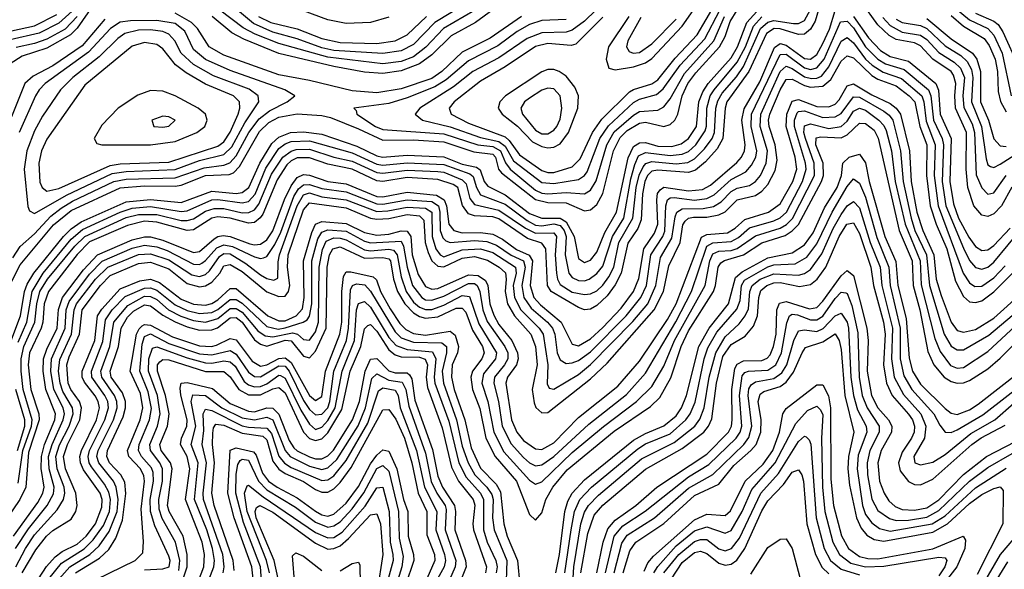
# Model space of a CAD drawing. Header units: inches. Extents: x 501365 to 657855, y 482276 to 547543.
# Tile 418 of 656: x 561661 to 564884, y 525221 to 527019. Entities that reach past the tile are written whole.
import ezdxf

# ---------------------------------------------------------------- set-up
doc = ezdxf.new("R2010")
doc.units = ezdxf.units.IN
doc.header["$MEASUREMENT"] = 0
doc.layers.add('A5562', color=7, linetype='Continuous')

msp = doc.modelspace()

# ---------------------------------------------------------------- linework, layer by layer
at = {"layer": 'A5562', "color": 5}
for points, elevation in [([(564297, 527123), (564265.2, 527014.8), (564250, 526987.7), (564230, 526971.5), (564210, 526970.7), (564150, 526989.1), (564130.2, 526989.8), (564105.6, 526974.4), (564048.2, 526850), (563976, 526750), (563969.8, 526730), (563962.2, 526630), (563943.6, 526596.4), (563905.4, 526554.6), (563872.9, 526527.1), (563850, 526519.5), (563750, 526527.4), (563730, 526523.2), (563716.6, 526510), (563707.3, 526490), (563699.6, 526450), (563695.7, 526364.3), (563684.1, 526335.9), (563651.9, 526288.1), (563630.3, 526189.7), (563610, 526151.5), (563583.8, 526116.2), (563550, 526083.9), (563530, 526072.7), (563510, 526069.8), (563490, 526077.4), (563400.7, 526130), (563388.4, 526150), (563383.2, 526270), (563370, 526288.2), (563323.6, 526303.6), (563230, 526367.4), (563210, 526374.4), (563150, 526377.8), (563130, 526384.6), (563110.9, 526410.9), (563094.9, 526470), (563080.3, 526480.3), (563030, 526496.9), (562930, 526503.1), (562850, 526490.3), (562830, 526492.1), (562750, 526529.9), (562670, 526546.4), (562610, 526567.2), (562570, 526566.8), (562550, 526557.5), (562535.8, 526544.2), (562504.6, 526495.4), (562456.7, 526383.3), (562449, 526371), (562430, 526355.8), (562410, 526353.1), (562350, 526370.4), (562310, 526374.8), (562290, 526369.9), (562230, 526331.9), (562210, 526329.2), (562110, 526356.8), (562070, 526360), (562013.8, 526346.2), (561890, 526292.6), (561850, 526251), (561755.3, 526130), (561741.8, 526090), (561737.2, 526030), (561731.3, 526010), (561693.5, 525930), (561688.7, 525890), (561697.6, 525810), (561723.8, 525730), (561725.4, 525710), (561690, 525603.6), (561682.1, 525490), (561662.3, 525450), (561591.6, 525348.4)], 3120), ([(563654.5, 527030), (563588.3, 526930), (563580.4, 526890), (563590, 526860.5), (563610, 526855), (563670, 526865.1), (563710, 526877.8), (563730, 526891.8), (563830, 526998.1), (563930, 527141.4)], 3320), ([(561910, 527077.2), (561850, 526991.5), (561828.3, 526970), (561750, 526925.7), (561670, 526899.8), (561630, 526875.1)], 3180), ([(561636.1, 526163.9), (561663, 526217), (561772.2, 526347.8), (561830, 526394.5), (561990, 526469), (562070, 526476.1), (562170, 526474.6), (562190, 526478.1), (562270, 526509.4), (562346.8, 526513.2), (562361.3, 526518.7), (562381.2, 526538.8), (562446.6, 526653.4), (562477.3, 526682.7), (562510, 526700.5), (562570, 526711.5), (562650, 526705.9), (562678.9, 526698.9), (562770, 526662.5), (562850, 526625.4), (562950, 526626.2), (563050, 526619.8), (563147.4, 526587.4), (563210, 526579), (563218.6, 526570), (563228.5, 526530), (563238, 526518), (563350, 526431.2), (563390, 526420.7), (563450, 526419.6), (563510, 526393.6), (563530, 526396.7), (563550, 526414.5), (563569.8, 526450.2), (563605.2, 526590), (563626.4, 526633.6), (563650, 526656.9), (563690, 526681), (563710, 526683.7), (563770, 526669.3), (563790, 526675.8), (563805.9, 526690), (563815.8, 526710), (563830, 526770), (563848.2, 526810), (563874.4, 526845.6), (563951.9, 526930), (563970, 526964.3), (563987.1, 527012.9), (564010.1, 527050)], 3220), ([(561641.4, 525330), (561720.6, 525439.4), (561736.9, 525470), (561741.1, 525490), (561731.5, 525551.5), (561732.5, 525590), (561743.1, 525630), (561776, 525710), (561778.7, 525730), (561746.9, 525810), (561738.7, 525870), (561739.7, 525910), (561750, 525941.8), (561784, 526010), (561789, 526071), (561801.2, 526110), (561870, 526200.8), (561915.8, 526250), (562030, 526299), (562070, 526309.2), (562090, 526308.5), (562130, 526297.9), (562230, 526257.3), (562250, 526261), (562297.5, 526302.5), (562310, 526310), (562327.1, 526312.9), (562350, 526310.2), (562414.3, 526285.7), (562430, 526282.2), (562450, 526284.7), (562470, 526298.8), (562490, 526328.1), (562528.6, 526431.4), (562550, 526475.8), (562570, 526503), (562590, 526512.3), (562610, 526510.3), (562670, 526490.2), (562730, 526482.5), (562830, 526441.2), (562850, 526440.2), (562930, 526454.9), (563025.1, 526445.1), (563050.6, 526430), (563057.8, 526410), (563065.9, 526350), (563082.2, 526330), (563110, 526322.4), (563170, 526322.7), (563210, 526317.1), (563241.3, 526301.3), (563287.5, 526267.5), (563329.2, 526249.2), (563339.5, 526230), (563331.9, 526150), (563344.1, 526110), (563366, 526086), (563433.3, 526030), (563470, 525957.6), (563490, 525952.6), (563530, 525975.2), (563570, 526012.7), (563630, 526075.2), (563670.5, 526130), (563687.5, 526172.5), (563703.6, 526270), (563739.2, 526320.8), (563749.6, 526350), (563746.6, 526430), (563749.3, 526450.7), (563757.4, 526462.6), (563770, 526471.1), (563850, 526459.3), (563896.3, 526463.7), (563922.2, 526477.8), (564008, 526552), (564024.2, 526570), (564033.7, 526590), (564035.4, 526610), (564024.9, 526690), (564032.4, 526727.6), (564083.8, 526816.2), (564131.3, 526928.7), (564150, 526940.8), (564170, 526935.9), (564230, 526892.5), (564250, 526890.2), (564270, 526905), (564290, 526940.9), (564311.5, 526988.5), (564330, 527049)], 3080), ([(561657, 525503), (561671.9, 525610), (561700.6, 525690), (561702.5, 525710), (561673.3, 525810), (561666, 525870), (561666.2, 525910), (561675.4, 525950), (561711.3, 526030), (561717.4, 526090), (561727.8, 526130), (561752.5, 526170), (561841.9, 526278.1), (561874.8, 526310), (562010, 526371.6), (562050, 526381.4), (562110, 526381.8), (562190, 526362.5), (562210, 526361.9), (562230, 526367.9), (562270, 526392.9), (562298, 526402), (562330, 526402), (562390, 526387.9), (562411.8, 526388.2), (562430, 526397.7), (562443.8, 526416.2), (562485.9, 526514.1), (562522.9, 526570), (562550, 526589.4), (562565.8, 526594.2), (562610, 526595.2), (562690, 526569.3), (562750, 526556.8), (562830, 526519.8), (562850, 526516.9), (562930, 526527), (563030, 526522.7), (563050, 526520), (563110, 526495.7), (563122.7, 526482.7), (563134.4, 526434.4), (563150, 526414.2), (563230, 526396.5), (563316.7, 526336.7), (563350, 526320.7), (563410, 526321.7), (563418.6, 526310), (563413.8, 526250), (563418.2, 526190), (563421.4, 526170), (563430, 526153.2), (563470, 526127.8), (563510, 526120.6), (563530, 526122.8), (563550, 526132.4), (563570, 526150.6), (563590, 526177.9), (563605.6, 526210), (563622.8, 526290), (563668.6, 526370), (563679.4, 526470), (563689.1, 526510.9), (563701.7, 526538.3), (563710.9, 526549.1), (563730, 526555.1), (563810, 526547.6), (563848.1, 526551.9), (563870, 526564.1), (563903.2, 526596.8), (563927.4, 526630), (563935.1, 526650), (563939.6, 526730), (563946, 526754), (563960.7, 526779.3), (564007.5, 526832.5), (564030, 526866.2), (564086, 526990), (564110, 527011), (564130, 527016.7), (564193.7, 527006.3), (564210, 527006.5), (564230, 527016.9), (564250, 527052.5)], 3140), ([(563250, 527080.6), (563153.6, 527010), (563073.4, 526966.6), (563010, 526903.7), (562970, 526874.4), (562910, 526851.5), (562850, 526843.1), (562790, 526848), (562690, 526866.3), (562510, 526908.6), (562395.3, 526955.3), (562355.7, 526975.7), (562291.3, 527030)], 3180), ([(563150, 527049.3), (563049, 526990), (562990.9, 526929.1), (562950, 526898.1), (562910, 526882.8), (562850, 526875.2), (562670, 526896.6), (562510, 526941.4), (562431.7, 526971.7), (562392.4, 526992.4), (562316.3, 527050)], 3160), ([(563130, 527076.7), (563020.5, 527010), (562950, 526938), (562910, 526917.6), (562850, 526908.1), (562690, 526918.6), (562650, 526927.2), (562570, 526956.5), (562490, 526978.5), (562426.3, 527006.3), (562361.1, 527061.1)], 3140), ([(563546.5, 527050), (563510, 527014.1), (563470, 526985.4), (563450, 526978), (563370, 526976.5), (563322.1, 526957.9), (563230, 526894.4), (563144.6, 526850), (563081, 526799), (562971.2, 526730), (562955.3, 526710), (562979.4, 526690), (563070, 526668.9), (563170, 526634.3), (563230, 526620.3), (563250, 526605), (563277.3, 526557.3), (563370, 526486.3), (563410, 526483.3), (563490, 526496.9), (563510, 526509.1), (563518.2, 526521.8), (563560.5, 526630), (563588.2, 526671.8), (563670, 526748.1), (563690, 526759.4), (563745.2, 526774.8), (563767.5, 526792.5), (563823.4, 526870), (563903.3, 526956.7), (563952.3, 527050)], 3260), ([(563570, 527027), (563481.4, 526938.6), (563465.8, 526934.2), (563390, 526941.1), (563350, 526931.2), (563250, 526864.6), (563170, 526818.3), (563083.5, 526750), (563067.4, 526730), (563073.9, 526710), (563130, 526680.3), (563250, 526635.6), (563263.6, 526623.6), (563296.8, 526576.8), (563370, 526526.4), (563390, 526519.8), (563410, 526519.7), (563470, 526537.6), (563496, 526564), (563536.5, 526650), (563566.6, 526693.4), (563657.2, 526782.8), (563670, 526790.8), (563730, 526809.6), (563750, 526822.9), (563807.1, 526892.9), (563878.9, 526970), (563937.2, 527070)], 3280), ([(564908.5, 526471.5), (564874.9, 526410), (564850, 526384.2), (564830, 526375.6), (564810, 526379.8), (564784.4, 526410), (564764.7, 526470), (564758.9, 526530), (564760.3, 526650), (564724.5, 526730), (564721.7, 526770), (564725.4, 526810), (564718.1, 526838.1), (564709.6, 526850), (564650, 526890.4), (564610, 526933.2), (564590, 526943.2), (564530, 526954), (564507.1, 526967.1), (564470, 527002.6), (564416.4, 527076.4)], 3120), ([(564719.8, 527059.8), (564770, 527018.3), (564830, 526989.8), (564850, 526968.2), (564876.7, 526910), (564906.8, 526770)], 3240), ([(561939.7, 527020.3), (561866, 526934), (561770, 526868.2), (561705.5, 526834.5), (561678.7, 526810), (561589.2, 526590)], 3220), ([(561610, 526976.9), (561710, 526999), (561783.4, 527036.6)], 3120), ([(561833.2, 527046.8), (561790, 527007.5), (561725.2, 526974.8), (561630, 526953.2)], 3140), ([(561633, 525967), (561664.4, 526050), (561676.7, 526130), (561685.7, 526154.3), (561707.4, 526190), (561805.1, 526310), (561830, 526335), (561862.5, 526357.5), (562010, 526422.9), (562090, 526430.7), (562190, 526421), (562290, 526458.6), (562370, 526450.9), (562390, 526453.5), (562411.9, 526470), (562447, 526550), (562486.2, 526613.8), (562510, 526635.3), (562547.5, 526650), (562590, 526652.1), (562650, 526644.4), (562765.2, 526605.2), (562830, 526573.6), (562848.7, 526570), (562930, 526575.8), (563050, 526570.5), (563110, 526547.1), (563156.3, 526536.3), (563168.4, 526528.4), (563182.1, 526490), (563194.1, 526474.1), (563250, 526446.2), (563330, 526384.9), (563370, 526369.7), (563430, 526369.6), (563450, 526358.3), (563476.5, 526310), (563490, 526238.5), (563510, 526224.9), (563530, 526232.4), (563550, 526258.3), (563576.8, 526323.2), (563614.6, 526390), (563652.7, 526567.3), (563670, 526604.4), (563690, 526616.8), (563710, 526617), (563750, 526605.9), (563795.6, 526604.4), (563826.5, 526613.5), (563850, 526631), (563876.9, 526670), (563884.4, 526750), (563897.1, 526782.9), (563914.9, 526810), (563990, 526893.9), (564010.5, 526930), (564041.4, 527010), (564073.8, 527046.2)], 3180), ([(561850, 527029.6), (561810, 526987.9), (561750, 526955), (561710, 526941), (561650, 526928.1)], 3160), ([(561656.1, 525963.9), (561685.1, 526030), (561701.9, 526130), (561738, 526190), (561830, 526301.3), (561867, 526333), (561990.2, 526389.8), (562030, 526402.2), (562090, 526407.7), (562190, 526392.1), (562210, 526394.2), (562290, 526430.2), (562310, 526431.4), (562390, 526419.7), (562410, 526424.5), (562431.9, 526448.1), (562467, 526533), (562510, 526597.4), (562530, 526612.7), (562550, 526620.6), (562610, 526623.1), (562750, 526583.6), (562830, 526546.8), (562850, 526543.6), (562930, 526551.4), (563050, 526545.6), (563134.8, 526514.9), (563145.8, 526505.8), (563156, 526470), (563170, 526445.8), (563250, 526415.5), (563321.8, 526361.8), (563350, 526347.2), (563370, 526345.2), (563410, 526351.3), (563430, 526345.5), (563443.6, 526330), (563450.2, 526310), (563446.8, 526250), (563459.1, 526190), (563470, 526176.4), (563490, 526165.8), (563510, 526164.5), (563525.7, 526170), (563550, 526189.1), (563570, 526213.1), (563602.1, 526310), (563638.5, 526370), (563661.5, 526498.5), (563674.2, 526545.8), (563686.7, 526573.3), (563710, 526585.2), (563790, 526575.4), (563830, 526578.9), (563850, 526588), (563874.3, 526610), (563904.8, 526655.2), (563909.3, 526670.7), (563910.4, 526730), (563921.5, 526770), (563933.8, 526790), (564010, 526879.9), (564036.8, 526930), (564062.5, 526997.5), (564090, 527028)], 3160), ([(563303.3, 527030), (563201.7, 526958.3), (563110, 526912.5), (563043, 526850), (563010, 526827), (562910, 526793), (562830, 526779.8), (562750, 526786.3), (562610, 526820.5), (562510, 526839.1), (562330, 526902.6), (562281.3, 526930), (562242.9, 526990), (562223.4, 527010), (562170, 527040.4)], 3220), ([(562442.8, 527030), (562483.2, 527010), (562570, 526989.3), (562650, 526957.8), (562710, 526944.5), (562830, 526940.9), (562890.2, 526949.8), (562930, 526969.1), (562992.8, 527030)], 3120), ([(562870, 527026.9), (562810, 527009.8), (562730, 527007), (562670, 527018.6), (562590, 527047.8)], 3080), ([(563450, 527019.8), (563370, 527016.6), (563330, 527003.3), (563290, 526980.3), (563226.7, 526933.3), (563130, 526884.4), (563057.4, 526822.6), (563020.4, 526799.6), (562930, 526763.7), (562870, 526745.1), (562754.9, 526730), (562762.2, 526722.2), (562764.8, 526710), (562825.6, 526670), (562850, 526660.5), (563050, 526645.3), (563160.4, 526610), (563210, 526604), (563235.4, 526590), (563250.9, 526550.9), (563266.4, 526530), (563350, 526461.5), (563370, 526452.1), (563390, 526449.3), (563450, 526454), (563510.2, 526449.8), (563530, 526461.9), (563547.6, 526492.4), (563583, 526610), (563607.5, 526652.5), (563670, 526706.8), (563690, 526718.5), (563750, 526722.8), (563770, 526733.8), (563790, 526760.7), (563837, 526843), (563932.7, 526950), (563968.3, 527030)], 3240), ([(563693.8, 527026.2), (563651.7, 526950), (563647.7, 526930), (563655.6, 526915.6), (563669.1, 526909.1), (563690, 526911.9), (563730, 526939.8), (563810, 527021.3)], 3340), ([(564390, 527029.7), (564439.6, 526959.6), (564478.6, 526918.6), (564510, 526899), (564570, 526884), (564659.3, 526810), (564668.3, 526788.3), (564673.7, 526710), (564709.9, 526630), (564705.5, 526490), (564717.1, 526417.1), (564734.1, 526370), (564767.3, 526307.3), (564790, 526277.3), (564810, 526264.5), (564830, 526265.9), (564850, 526280.2), (564902.5, 526337.5)], 3080), ([(564486.1, 527026.1), (564510, 527000.2), (564550, 526978.6), (564610, 526968.5), (564630, 526954.3), (564670, 526912.2), (564719.9, 526879.9), (564740.7, 526860.7), (564753.7, 526830), (564748.2, 526770), (564751.9, 526731.9), (564778.6, 526678.6), (564786.6, 526650), (564791.9, 526511.9), (564810, 526469.5), (564830, 526448.6), (564850, 526453.3), (564890, 526510)], 3140), ([(564530, 527021.3), (564550, 527009.9), (564610, 527000), (564630, 526990.8), (564690, 526934), (564741.8, 526901.8), (564762.8, 526882.8), (564776.7, 526856.7), (564781, 526830), (564776.3, 526750), (564809.6, 526670), (564824.4, 526564.4), (564830, 526544.1), (564839, 526539), (564850, 526535.7), (564870, 526546.6), (564990, 526623.3)], 3160), ([(564630, 527022.5), (564710, 526956.5), (564779.8, 526910), (564793.9, 526890), (564806.2, 526850), (564806, 526750), (564831.7, 526690), (564849.8, 526629.8), (564870, 526606.5), (564890, 526604.9)], 3180), ([(564710, 527032.5), (564750, 526998), (564818, 526958), (564834.8, 526934.8), (564853.4, 526890), (564861.3, 526850), (564863.9, 526783.9), (564871.3, 526751.3), (564890, 526717.5)], 3220), ([(564790, 527040), (564850, 527014.7), (564863.7, 527003.7), (564879.2, 526979.2), (564930, 526866.3)], 3260), ([(561639.4, 526240.6), (561662.8, 526277.2), (561710, 526318.7), (561763.2, 526376.8), (561797, 526403), (561834.5, 526425.5), (561969.9, 526490), (562010, 526497.3), (562170, 526501.5), (562265, 526535), (562330, 526543.5), (562348.7, 526551.3), (562370, 526573.5), (562411.1, 526650), (562445.2, 526694.8), (562478.8, 526721.2), (562536.5, 526750), (562561.5, 526770), (562529.1, 526790), (562350, 526853.3), (562270, 526888.5), (562230, 526921.4), (562201.4, 526981.4), (562170, 527006.9), (562110, 527016.3), (562024.3, 527015.7), (561990, 527010.7), (561959.1, 526990), (561887.1, 526912.9), (561745.2, 526810), (561724.8, 526790), (561713.1, 526770), (561659.9, 526650)], 3240), ([(561648, 525290), (561690, 525354.2), (561751, 525430), (561771.7, 525468.3), (561774.2, 525490), (561757.5, 525550), (561756.2, 525590), (561767.3, 525630), (561803.8, 525710), (561807.6, 525730), (561804.2, 525750), (561772.8, 525810), (561763.5, 525870), (561765.9, 525910), (561810, 526010), (561813.9, 526070), (561823, 526097), (561890, 526186.7), (561931, 526229), (562030, 526271.3), (562070, 526282), (562110, 526276.4), (562144.3, 526264.3), (562230, 526219.2), (562250, 526218.5), (562257.4, 526222.6), (562270, 526231), (562306.6, 526273.4), (562330, 526282.4), (562357.7, 526277.7), (562430, 526243.7), (562450, 526237.5), (562459.6, 526240.4), (562470, 526244.6), (562496, 526284), (562515.8, 526324.2), (562558.9, 526441.1), (562574.2, 526465.8), (562590, 526478.8), (562610, 526480.4), (562650, 526466.7), (562730, 526455.9), (562830, 526416.6), (562850, 526415.8), (562930, 526430.3), (563010, 526424), (563032.3, 526410), (563036.9, 526390), (563037.9, 526330), (563046, 526306), (563055.6, 526295.6), (563070, 526290), (563150, 526296.9), (563190, 526293.9), (563221.9, 526281.9), (563269.4, 526249.4), (563310.1, 526230.1), (563316.1, 526210), (563304.4, 526150), (563311.8, 526110), (563335.8, 526075.8), (563388.9, 526030), (563405, 526010), (563412.6, 525990), (563420.8, 525930), (563430, 525906.8), (563450, 525894.2), (563470, 525896.6), (563490, 525904.2), (563530, 525933.1), (563646.5, 526050), (563694.8, 526110), (563712.8, 526150), (563726.5, 526250), (563766.3, 526310), (563772.5, 526327.5), (563776.5, 526410), (563781.7, 526430), (563790, 526436.5), (563802.9, 526437.1), (563870, 526429.2), (563910, 526434), (563933.9, 526446.1), (563990, 526496.4), (564038.3, 526521.7), (564057, 526543), (564070.3, 526569.7), (564073.5, 526590), (564055.4, 526670), (564057, 526710), (564150, 526904.9), (564170, 526906.6), (564230, 526861.4), (564250, 526856.6), (564270, 526861.5), (564294.1, 526890), (564348.1, 527011.9), (564370, 527014), (564390, 526992.1), (564430, 526930), (564469.7, 526889.7), (564494.6, 526874.6), (564556.3, 526856.3), (564636, 526790), (564643.4, 526770), (564652.1, 526690), (564680.5, 526630), (564684.4, 526610), (564680.4, 526490), (564692.2, 526410), (564750, 526272.2), (564770, 526232), (564790, 526208.7), (564810, 526203.1), (564830, 526209.8), (564850, 526225.6), (564990, 526396)], 3060), ([(561648.9, 525230), (561680.8, 525290), (561710, 525334), (561784.5, 525415.5), (561804.6, 525450), (561809.1, 525470), (561807.1, 525490), (561784.1, 525550), (561780.3, 525590), (561791.5, 525628.5), (561823.2, 525690), (561836.4, 525730), (561834.6, 525750), (561803.1, 525803.1), (561794.4, 525830), (561788.8, 525870), (561792.6, 525907.4), (561830.6, 525990), (561839.3, 526070), (561847.6, 526090), (561909.4, 526170.6), (561950, 526209.4), (562050, 526250.6), (562090, 526253.5), (562150, 526233.7), (562224.4, 526184.4), (562250, 526178.9), (562270, 526186.1), (562282.4, 526197.6), (562314.9, 526245.1), (562330, 526254), (562350, 526252.9), (562402, 526222), (562450, 526184.3), (562470, 526172.4), (562493.3, 526166.7), (562506.3, 526173.7), (562507, 526227), (562511.6, 526250), (562569.6, 526410), (562590, 526446.1), (562610, 526452.5), (562650, 526439.4), (562730, 526429.6), (562830, 526391.9), (562866.6, 526393.4), (562930, 526405.8), (562990, 526402.2), (563010.4, 526390), (563011.9, 526310), (563022.9, 526270), (563037.2, 526250), (563050, 526243.6), (563110, 526266.9), (563170, 526269.7), (563210, 526257.2), (563283.7, 526210), (563286.1, 526190), (563276.8, 526150), (563280.9, 526110), (563301.9, 526070), (563362.1, 526010), (563374.5, 525990), (563390, 525890), (563388.1, 525828.1), (563394.4, 525814.4), (563410, 525810.1), (563490, 525858.9), (563530, 525891.1), (563668.3, 526031.7), (563717.3, 526090), (563743.7, 526150), (563758.5, 526241.5), (563795.6, 526304.4), (563806.2, 526373.8), (563812.5, 526390), (563830, 526400.7), (563898.8, 526401.2), (563932.1, 526407.9), (563956.9, 526423.1), (563990, 526457), (564010, 526468.5), (564050, 526477), (564070, 526489.5), (564085.9, 526510), (564104.4, 526550), (564108.8, 526590), (564085.2, 526670), (564086.7, 526710), (564150.5, 526849.5), (564170, 526867.3), (564190, 526859.8), (564230, 526832.1), (564253, 526827), (564270, 526827.9), (564285.2, 526834.8), (564310, 526864.7), (564350, 526949.3), (564370, 526960.7), (564390, 526942.9), (564430, 526890.2), (564451.6, 526870), (564487.3, 526847.3), (564546.9, 526826.9), (564614.4, 526770), (564620.6, 526750), (564627.6, 526687.6), (564657.5, 526610), (564654.7, 526510), (564666.9, 526410), (564749.3, 526190), (564770, 526158), (564786.9, 526146.9), (564810, 526147.5), (564850, 526175.2), (564886.4, 526213.6)], 3040), ([(561669.6, 525210.4), (561714.5, 525285.5), (561749.5, 525330), (561770, 525348.1), (561830, 525385.3), (561845.5, 525410), (561849.7, 525430.3), (561845.4, 525470), (561811.5, 525550), (561805.3, 525590), (561818.2, 525630), (561858.8, 525710), (561864, 525750), (561856.8, 525770), (561829.1, 525809.1), (561820.2, 525830), (561816, 525890), (561823.7, 525916.3), (561857.6, 525990), (561865.9, 526070), (561925.5, 526150), (561958, 526182), (562050, 526222.1), (562090, 526226.5), (562150, 526204.2), (562210, 526156.5), (562250, 526145), (562270, 526149), (562290, 526161.1), (562316.6, 526190), (562330, 526213.9), (562350, 526218.6), (562390, 526195.8), (562470, 526128.9), (562510, 526113.5), (562530, 526114.5), (562540.8, 526130), (562545.3, 526150), (562537.5, 526210), (562540.2, 526250), (562590, 526397.6), (562610, 526419.9), (562730, 526403.7), (562810, 526370.4), (562830, 526366.4), (562870, 526368.5), (562930, 526381.4), (562970, 526377.7), (562983.8, 526363.8), (562988.7, 526290), (562997.9, 526257.9), (563010.4, 526230.4), (563030, 526212.8), (563050, 526210.3), (563110, 526238.8), (563150, 526244.5), (563193, 526233), (563230.6, 526210), (563251.2, 526191.2), (563254.1, 526170), (563250, 526130), (563258, 526090), (563281, 526050), (563334.8, 525990), (563349.7, 525950), (563354.7, 525890), (563338.3, 525810), (563345.4, 525765.4), (563351, 525751), (563370, 525733.4), (563390, 525734.8), (563530, 525844.7), (563584.6, 525895.4), (563737.8, 526070), (563768.7, 526130), (563785.6, 526214.4), (563823.1, 526290), (563832, 526348), (563839.6, 526360.4), (563850, 526370), (563866.8, 526373.2), (563910, 526373.1), (563950, 526380.5), (563970, 526391.1), (564010, 526430.2), (564070, 526444.5), (564090, 526458), (564110, 526480.4), (564134.4, 526525.6), (564140.6, 526559.4), (564134.3, 526610), (564114.4, 526670), (564112.4, 526690), (564116.5, 526710), (564150.1, 526790), (564170, 526823.4), (564190, 526825.1), (564230, 526804.2), (564250, 526798.7), (564290, 526801.6), (564316.1, 526823.9), (564350, 526884), (564370, 526901.1), (564390, 526894.1), (564450, 526836.9), (564470, 526824.8), (564530, 526802.6), (564572.9, 526770), (564591.4, 526750), (564606.9, 526670), (564630.2, 526610), (564629.1, 526510), (564641.6, 526410), (564661.3, 526350), (564695.2, 526270), (564724, 526164), (564750, 526113.9), (564770, 526096.8), (564790, 526094), (564810, 526099.8), (564850, 526128.9), (564910, 526189.5)], 3020), ([(561723.1, 525190), (561749.6, 525230.4), (561777.8, 525262.2), (561800.4, 525279.6), (561850, 525303.2), (561879.5, 525330), (561909.2, 525370), (561930, 525424.2), (561931.4, 525450), (561924.4, 525470), (561870, 525547.1), (561860.1, 525570), (561858.3, 525590), (561863.3, 525610), (561912.7, 525710), (561922.3, 525750), (561918.7, 525770), (561908.8, 525788.8), (561873.2, 525833.2), (561866.2, 525850), (561866, 525870), (561907.5, 525970), (561916.2, 526050), (561930, 526072.3), (561990, 526138.3), (562055.1, 526164.9), (562090, 526170.2), (562119.1, 526159.1), (562190, 526104.8), (562230, 526089.2), (562270, 526085.3), (562290, 526090.8), (562310, 526103.1), (562350, 526139.9), (562370, 526140), (562473.8, 526050), (562510, 526033.6), (562530, 526034.3), (562566, 526050), (562586.9, 526073.1), (562592.7, 526110), (562590.1, 526230), (562617.4, 526322.6), (562630, 526350.8), (562650, 526359.4), (562730, 526352.6), (562790, 526322.8), (562830, 526314.1), (562870, 526317.8), (562910, 526328.6), (562930, 526327.2), (562941.6, 526310), (562946.2, 526250), (562965.8, 526185.8), (562990, 526146.4), (563010, 526137.6), (563030, 526139.4), (563130, 526184.7), (563162.2, 526182.2), (563186.1, 526166.1), (563193.9, 526150), (563200.1, 526090), (563212.8, 526052.8), (563230, 526022.6), (563272.1, 525970), (563291.1, 525930), (563292.6, 525910), (563286.9, 525890), (563257.7, 525850), (563252.7, 525830), (563270.6, 525710), (563288.3, 525670), (563310, 525643.1), (563350, 525615.1), (563370, 525613), (563410, 525635), (563490, 525717.8), (563619.2, 525820.8), (563690, 525902.1), (563781.3, 526038.7), (563810.1, 526090), (563892.7, 526307.3), (563910, 526316.3), (563977.6, 526322.4), (564002.8, 526337.2), (564034.3, 526365.7), (564112, 526390), (564150, 526416.5), (564191.8, 526490), (564204.8, 526530), (564199.6, 526570), (564170.2, 526670), (564172.6, 526710), (564190, 526752.7), (564210, 526758.1), (564270, 526735.6), (564310, 526734), (564330, 526742.8), (564343.4, 526756.6), (564370, 526803), (564390, 526809.8), (564450, 526773.4), (564510, 526745.5), (564530, 526730), (564544, 526710), (564573.6, 526590), (564578.5, 526490), (564597.4, 526390), (564617, 526330), (564652.8, 526250), (564661.3, 526170), (564677, 526117), (564710, 526029.6), (564730, 526002.8), (564750, 525996.7), (564790, 526005.4), (564850, 526042.9), (564937.8, 526122.2)], 2980), ([(561757.1, 525190), (561798.3, 525241.7), (561872, 525288), (561902.1, 525317.9), (561935.7, 525364.3), (561955.7, 525410), (561958.6, 525450), (561953.2, 525473.2), (561939.4, 525499.4), (561896.1, 525556.1), (561888.4, 525570), (561885.1, 525590), (561889.9, 525610.1), (561940.6, 525710), (561951.6, 525750), (561949.4, 525770), (561940.6, 525790), (561897.5, 525850), (561896.4, 525870), (561933.7, 525966.3), (561942.3, 526037.7), (561964.1, 526070), (562006.7, 526113.2), (562070, 526141.4), (562090, 526141.7), (562110, 526134.5), (562170, 526086.5), (562210, 526068), (562250, 526057.8), (562290, 526061.6), (562310, 526071.7), (562350, 526103.5), (562370, 526104), (562390, 526092.4), (562470, 526015.9), (562507.1, 526007.1), (562530, 526010.8), (562589.7, 526030.3), (562602.2, 526037.8), (562610.2, 526049.8), (562617.6, 526090), (562617.1, 526230), (562637.2, 526302.8), (562650, 526324.7), (562670, 526332.2), (562730, 526326.9), (562790, 526294.5), (562810, 526289.2), (562910, 526294.4), (562918, 526278), (562929.9, 526209.9), (562947.3, 526150), (562977.5, 526110), (562990, 526103.3), (563010, 526101.6), (563050, 526115.3), (563130, 526155.8), (563150, 526156.1), (563158.3, 526150), (563167.4, 526130), (563176.9, 526070), (563191.9, 526031.9), (563249.3, 525950), (563258.5, 525930), (563259.2, 525910), (563248.3, 525890), (563215.2, 525850), (563212.8, 525830), (563228.7, 525770), (563240.6, 525690), (563270, 525631.3), (563310, 525586.9), (563330, 525569.2), (563350, 525560.3), (563370, 525563.3), (563410, 525590.2), (563523.8, 525696.2), (563647, 525793), (563710, 525862.5), (563808.7, 526031.3), (563860.2, 526130), (563910, 526278.8), (563930, 526289.5), (563990, 526293.9), (564013.5, 526306.5), (564050, 526337.8), (564130, 526361.2), (564150, 526371.5), (564170.7, 526390), (564223.6, 526490), (564235.1, 526530), (564233.2, 526550), (564197.2, 526670), (564197.7, 526690), (564205.5, 526714.5), (564210, 526719), (564230, 526721), (564290, 526699.2), (564330, 526701.1), (564350, 526712.7), (564390, 526766.4), (564410, 526766), (564490, 526720.3), (564507.1, 526707.1), (564518.8, 526690), (564544.4, 526590), (564552.6, 526490), (564578.6, 526370), (564591.3, 526330), (564628.9, 526250), (564638.9, 526150), (564687.5, 525990), (564710, 525951.5), (564730, 525939), (564750, 525939.3), (564833.2, 525986.8), (564930, 526069.4)], 2960), ([(561790.8, 525190), (561825.8, 525230), (561890.7, 525270), (561921.4, 525298.6), (561954.5, 525345.5), (561980.7, 525410), (561983.3, 525450), (561977.2, 525490), (561968, 525510), (561920, 525570), (561914.3, 525590), (561918.2, 525610), (561968.8, 525710), (561980, 525750), (561979.2, 525770), (561972.1, 525790), (561929.9, 525849.9), (561927.4, 525870), (561957, 525950), (561969.5, 526030), (562015.4, 526084.6), (562070, 526114.5), (562090, 526113.9), (562110, 526103.8), (562148.9, 526070), (562189.1, 526049.1), (562230, 526034.7), (562270, 526030), (562310, 526041.5), (562350, 526074.3), (562370, 526074.7), (562390, 526062.3), (562441.3, 526001.3), (562465.3, 525985.3), (562490, 525982.2), (562554.5, 525994.5), (562570.9, 525990.9), (562590, 525973.3), (562610, 525970.7), (562630, 525998.5), (562639.9, 526030), (562641.8, 526210), (562652.5, 526267.5), (562664.8, 526295.2), (562690, 526305.9), (562710, 526304.9), (562730, 526299.3), (562790, 526266.6), (562810, 526263.1), (562870, 526268.9), (562884.9, 526264.9), (562896.8, 526250), (562910, 526177.9), (562926.3, 526130), (562950, 526095.4), (562970, 526078.6), (562990, 526070.8), (563010, 526071.1), (563050, 526085), (563110, 526116.8), (563133.3, 526113.3), (563164.6, 526024.6), (563221.7, 525930), (563218.9, 525910), (563179.7, 525860.3), (563173.5, 525830), (563194.1, 525770), (563213.6, 525670), (563246, 525606), (563330, 525512.9), (563350, 525500.4), (563370, 525507.3), (563470, 525603.8), (563571.6, 525688.4), (563679.6, 525770), (563730, 525819.4), (563770, 525886.3), (563804.1, 525970), (563905.1, 526150), (563919.9, 526230), (563930, 526253.4), (563950, 526261.7), (563990, 526264.1), (564010, 526270.2), (564070, 526312.3), (564150, 526337.1), (564170.7, 526349.3), (564190.9, 526369.1), (564262.2, 526510), (564261.9, 526550), (564232.9, 526630), (564228.2, 526650), (564230, 526671.8), (564250, 526678.8), (564310, 526663.6), (564349.9, 526670), (564370, 526687), (564390, 526719.7), (564410, 526730), (564430, 526722.9), (564473.5, 526690), (564490, 526673), (564496.7, 526656.7), (564514.2, 526590), (564527, 526490), (564559.2, 526350), (564608.5, 526230), (564611.9, 526151.9), (564656.4, 525976.4), (564673.5, 525933.5), (564708, 525888), (564730, 525879.4), (564750, 525881.7), (564830, 525933.7), (565025.5, 526114.5)], 2940), ([(561844.3, 525210), (561922.6, 525257.4), (561953.5, 525286.5), (561976.4, 525323.6), (561997.6, 525382.4), (562009.3, 525469.3), (562006, 525506), (561992.6, 525530), (561955.5, 525570), (561946.8, 525590), (561948.6, 525610), (562000.2, 525719.8), (562008, 525750), (562008.1, 525770), (561998.1, 525798.1), (561961.2, 525850), (561957.9, 525870), (561984.6, 525950), (561993.5, 526010), (562013.9, 526046.1), (562034, 526066), (562070, 526086.5), (562090, 526083.7), (562130, 526052.9), (562170, 526030.6), (562210, 526014.1), (562250, 526004.1), (562290, 526005.1), (562308.8, 526011.2), (562350, 526044.4), (562370, 526044.9), (562390, 526029.3), (562430, 525972.4), (562450, 525957.4), (562470, 525951.8), (562530, 525970.8), (562550, 525969), (562590, 525918.6), (562610, 525913.3), (562630, 525934.9), (562664.7, 526010), (562667.8, 526210), (562675.2, 526250), (562686.5, 526270), (562710, 526276.5), (562790, 526239.4), (562850, 526241.8), (562870, 526236.5), (562874.8, 526230), (562884.9, 526170), (562898.2, 526130), (562921.7, 526090), (562950, 526060.4), (562970, 526047.9), (562990, 526042.4), (563030, 526047.5), (563090, 526075.2), (563110, 526075.5), (563122, 526062), (563143.6, 526003.6), (563175.8, 525950), (563181.1, 525930), (563174.2, 525910), (563143.6, 525870), (563137.8, 525850), (563143.1, 525810), (563167.4, 525747.4), (563187.5, 525650), (563217.6, 525590), (563287.5, 525510), (563330, 525400.2), (563350, 525382.2), (563370, 525406), (563383.6, 525450), (563406, 525490), (563453.4, 525546.6), (563606.7, 525673.3), (563725.8, 525754.2), (563756.8, 525783.2), (563792.2, 525847.8), (563826.6, 525950), (563850, 526001.5), (563932.2, 526130), (563939.2, 526150), (563947.3, 526210), (563955.7, 526224.3), (563968, 526232), (564030, 526249.9), (564090.7, 526289.3), (564166.3, 526313.7), (564190, 526328.6), (564210.5, 526349.5), (564285.3, 526490), (564292, 526510), (564290.5, 526550), (564267.1, 526610), (564267.6, 526632.4), (564283.5, 526636.5), (564350, 526633), (564370, 526642.4), (564410, 526681.2), (564430, 526680), (564457.8, 526657.8), (564471.4, 526631.4), (564539.6, 526330), (564582.3, 526230), (564586.1, 526150), (564607.6, 526070), (564633.7, 525933.7), (564653.3, 525890), (564687.4, 525850), (564710, 525836.1), (564730, 525830.3), (564750, 525831.3), (564770, 525839.2), (564830, 525877.5), (564870, 525912.1), (565048.5, 526091.5)], 2920), ([(563416.5, 525210), (563428.5, 525270), (563446, 525410), (563455.6, 525444.4), (563469.4, 525470), (563510, 525513.7), (563670, 525643.7), (563710, 525665.9), (563770, 525690.4), (563810, 525723.8), (563827.3, 525750), (563843.8, 525790), (563884.2, 525950), (563917.4, 526010), (563981.3, 526090), (564004.5, 526175.5), (564025.7, 526194.3), (564110, 526239.7), (564190, 526256.5), (564230, 526283.2), (564258.1, 526321.9), (564295.8, 526404.2), (564336.9, 526470), (564351.1, 526510), (564355.2, 526550), (564376, 526570), (564410, 526579.4), (564430, 526550.7), (564442, 526490), (564492.6, 526310), (564528.6, 526228.6), (564535.1, 526150), (564562.3, 526042.3), (564572.5, 525912.5), (564583.6, 525870), (564610, 525826.8), (564690, 525747.2), (564710, 525731.8), (564730, 525728), (564770, 525743.5), (564797.9, 525762.1), (564936.7, 525870)], 2880), ([(563446.1, 525210), (563466, 525350), (563477.4, 525410), (563495.2, 525450), (563533.3, 525490), (563684.4, 525615.6), (563710, 525631.3), (563790, 525664.9), (563841.1, 525710), (563855.3, 525730), (563871.7, 525768.3), (563901.4, 525910), (563913.8, 525946.2), (563943.2, 525996.8), (564008, 526072), (564018.9, 526101.1), (564024.2, 526150), (564033.3, 526166.7), (564110, 526211.3), (564130, 526217.5), (564198.9, 526221.1), (564237.1, 526242.9), (564270, 526285.5), (564320, 526390), (564370, 526473.5), (564390, 526498.8), (564410, 526483.9), (564430, 526438.1), (564466.4, 526306.4), (564505.9, 526210), (564509.8, 526150), (564542.5, 526010), (564543.2, 525910), (564554.7, 525854.7), (564581.2, 525810), (564653.7, 525730), (564672.4, 525692.4), (564690, 525670.1), (564710, 525668.8), (564730, 525677.3), (564813.2, 525726.8), (564970, 525847.8)], 2860), ([(563472.8, 525192.8), (563474.9, 525230), (563498.2, 525370), (563510, 525408.8), (563522.5, 525430), (563555.8, 525464.2), (563697, 525583), (563803.6, 525636.4), (563870.9, 525690), (563887.4, 525712.6), (563901.6, 525750), (563918.3, 525850), (563939.3, 525930), (563970, 525981.6), (564015.9, 526024.1), (564035.7, 526050), (564046.3, 526073.7), (564051.5, 526130), (564058.8, 526150), (564084.8, 526170), (564130, 526187.6), (564210, 526183.6), (564230, 526188.7), (564250, 526201.9), (564287, 526253), (564323.9, 526336.1), (564350, 526381.7), (564370, 526410.4), (564390, 526424.5), (564410, 526403.7), (564444.5, 526290), (564477.6, 526210), (564483.2, 526150), (564517.5, 526010), (564515.1, 525910), (564523.3, 525850), (564553.5, 525793.5), (564610.5, 525730), (564627.3, 525690), (564622.7, 525650), (564587.6, 525590), (564591.4, 525570), (564610, 525562.8), (564650, 525571.9), (564690, 525597.3), (564774.4, 525665.6), (564852.3, 525710), (564915.4, 525764.6)], 2840), ([(563497.7, 525210), (563521.2, 525338.8), (563541.8, 525398.2), (563570, 525430.7), (563710, 525548.7), (563830, 525616.6), (563900.2, 525670), (563916, 525690), (563926.6, 525713.4), (563941.5, 525830), (563963, 525917), (563990, 525956.3), (564035.7, 525984.3), (564063, 526017), (564076.1, 526050), (564080.3, 526110), (564086.6, 526133.4), (564106.2, 526150), (564130, 526158.6), (564150, 526159.8), (564213.2, 526146.8), (564250, 526152.8), (564271, 526170), (564299.5, 526210), (564343.6, 526310), (564368.2, 526350), (564390, 526355), (564410, 526319.3), (564447.2, 526210), (564456.1, 526150), (564488.2, 526030), (564493.4, 525990), (564488.1, 525890), (564497.8, 525830), (564517.3, 525790), (564570, 525728.4), (564582.9, 525710), (564589.7, 525690), (564588.4, 525670), (564580.5, 525650), (564550, 525605), (564538, 525570), (564543.2, 525543.2), (564570, 525508.8), (564590, 525498.5), (564610, 525497.6), (564650, 525516.1), (564777.3, 525630), (564808.5, 525651.5), (564886.9, 525693.1)], 2820), ([(561911.7, 525188.3), (562038.9, 525250), (562064.3, 525275.7), (562067.1, 525312.9), (562058.5, 525418.5), (562069.5, 525509.5), (562067.6, 525527.6), (562057.2, 525550), (562018.7, 525590), (562014, 525610), (562055.4, 525710), (562064.2, 525750), (562056.7, 525796.7), (562023.4, 525870), (562044.2, 525990), (562052.3, 526007.7), (562062.7, 526017.3), (562070, 526022), (562090, 526020.5), (562161.4, 525981.4), (562250, 525952), (562289.5, 525950.5), (562305.7, 525954.3), (562350, 525976.6), (562370, 525971.8), (562422.3, 525902.3), (562450, 525885.9), (562470, 525889.9), (562510, 525910.8), (562530, 525912.9), (562550, 525897.6), (562610, 525789.8), (562630, 525773.1), (562650, 525786.7), (562662.3, 525870), (562709.7, 525990), (562715.6, 526030), (562715.8, 526130), (562721.1, 526178.9), (562730, 526194.2), (562745.4, 526194.6), (562818.5, 526178.6), (562828.7, 526168.7), (562842.7, 526130), (562873.4, 526073.4), (562905.8, 526025.8), (562925.6, 526005.6), (562950, 525993), (562990, 525987.4), (563070, 526000.8), (563086.8, 525986.8), (563097.3, 525950), (563094.3, 525930), (563076.9, 525890), (563074.2, 525850), (563083.2, 525810), (563118.6, 525710), (563138.7, 525618.7), (563170, 525552.7), (563220.3, 525500.3), (563234.9, 525474.9), (563245.6, 525370), (563256.6, 525330), (563290.4, 525250), (563298.8, 525170)], 2880), ([(563550.5, 525210), (563570.8, 525310), (563586.1, 525353.9), (563610, 525382.1), (563677.5, 525430), (563746.5, 525490), (563910, 525597.9), (563981.6, 525670), (563990.8, 525690), (563993.7, 525710), (563991.7, 525810), (564002.1, 525877.9), (564010, 525892.5), (564030, 525902.9), (564090, 525903.9), (564108.1, 525911.9), (564117.2, 525922.8), (564129, 525950), (564137.4, 525990), (564139.3, 526070), (564147.6, 526092.4), (564170, 526097.1), (564246.3, 526073.7), (564270, 526078.1), (564290, 526098.1), (564350, 526181.3), (564370, 526198.8), (564390, 526182), (564433.8, 526010), (564438, 525970), (564434.8, 525870), (564448.8, 525790), (564469.7, 525750), (564504.5, 525710), (564515.4, 525690), (564514.7, 525670), (564481.1, 525610), (564469.9, 525570), (564475.7, 525510), (564490.4, 525470.4), (564505.4, 525445.4), (564526.4, 525426.4), (564550, 525416.8), (564590, 525415.2), (564630, 525422.6), (564670, 525448.6), (564750, 525531.5), (564825.8, 525590), (564920.8, 525639.2)], 2780), ([(562070, 525219.6), (562130, 525222.5), (562150.9, 525230), (562153.7, 525250), (562150, 525263.9), (562103.9, 525363.9), (562089.1, 525410), (562089, 525450), (562099.3, 525510), (562098.2, 525538.2), (562093.1, 525553.1), (562060.4, 525590), (562050.5, 525610), (562052.9, 525630), (562086.6, 525710), (562092.4, 525747.6), (562082, 525802), (562054.2, 525870), (562062.6, 525957.4), (562070, 525983.1), (562090, 525991.1), (562150, 525959.8), (562250, 525926.4), (562290, 525923.2), (562350, 525936.6), (562370, 525925.6), (562410, 525866.4), (562430, 525851.9), (562450, 525850.6), (562510, 525887.3), (562530, 525885.5), (562543.2, 525870), (562590, 525773.9), (562610, 525744.4), (562630, 525726.8), (562650, 525728.5), (562669.6, 525750), (562676.7, 525770), (562690.1, 525870), (562730.5, 525970), (562737.4, 526010), (562744.6, 526135.4), (562750.6, 526149.4), (562764.3, 526155.7), (562791.5, 526151.5), (562810, 526131.4), (562890, 525998), (562910, 525978.4), (562950, 525964.3), (563042.6, 525962.6), (563058.3, 525950), (563058.3, 525930), (563044.4, 525870), (563048.9, 525830), (563091.4, 525710), (563110, 525623.8), (563128.9, 525570), (563150.7, 525530.7), (563190.6, 525490), (563206.2, 525466.2), (563210.5, 525450), (563209, 525390), (563214.2, 525350), (563255.6, 525250), (563253, 525150)], 2860), ([(563578.5, 525210), (563607.2, 525330), (563635.9, 525364.1), (563708.4, 525411.6), (563850, 525524.1), (563916.3, 525563.7), (564006.7, 525650), (564019.4, 525670), (564025.2, 525690), (564017.7, 525790), (564025.9, 525854.1), (564035, 525865), (564046.4, 525870), (564110, 525872.9), (564136.4, 525890), (564155.1, 525930), (564172.4, 526027.6), (564181, 526050), (564190, 526055.5), (564206.6, 526053.4), (564250, 526037.1), (564270, 526037), (564290.4, 526049.6), (564330, 526107.4), (564350, 526128.1), (564365.5, 526125.5), (564370, 526123.7), (564384.8, 526084.8), (564404.6, 525995.4), (564408.7, 525850), (564419.1, 525790), (564434.6, 525750), (564474.7, 525690), (564474.8, 525670), (564443.5, 525610), (564434.6, 525570), (564436.3, 525530), (564450.4, 525450.4), (564470, 525413.6), (564508, 525388), (564530, 525381.4), (564570, 525382.2), (564630, 525391.8), (564670, 525413.4), (564770, 525510), (564830, 525554), (564910, 525600.1)], 2760), ([(562182.5, 525217.5), (562186.1, 525250), (562171.3, 525310), (562128, 525388), (562118.2, 525418.2), (562117.1, 525450), (562128.7, 525510), (562129, 525550), (562120.1, 525570), (562089.2, 525610), (562087.4, 525630), (562112.3, 525690), (562121.2, 525730), (562112.6, 525790), (562083.4, 525870), (562084, 525910), (562095.6, 525944.4), (562110, 525949.6), (562210, 525912.6), (562270, 525896.3), (562290, 525895.3), (562330, 525903.5), (562350, 525900.5), (562366.2, 525886.2), (562395.6, 525835.6), (562410, 525824.5), (562430, 525818.4), (562450, 525819.5), (562470, 525828), (562510, 525856.8), (562514.9, 525854.9), (562530, 525846.5), (562581.6, 525741.6), (562610, 525695.8), (562630, 525679.1), (562650, 525685.9), (562670, 525708.2), (562694.3, 525750), (562716.4, 525870), (562756.9, 525970), (562764.2, 526070), (562770, 526090.6), (562790, 526097.2), (562810, 526078.6), (562870, 525979.1), (562893.9, 525953.9), (562930, 525940.7), (563012.5, 525932.5), (563023.4, 525910), (563017.4, 525850), (563020.2, 525830), (563065.6, 525705.6), (563098.5, 525570), (563122.5, 525522.5), (563169.3, 525470), (563179.4, 525450), (563179.4, 525350), (563191.1, 525310), (563220, 525250), (563224.3, 525230), (563220.9, 525210)], 2840), ([(563607.2, 525210), (563632.6, 525307.4), (563650, 525333), (563738.6, 525390), (563850, 525486.6), (563930, 525531.4), (564031.2, 525630), (564047.6, 525652.4), (564057.9, 525690), (564045.4, 525790), (564048.2, 525811.8), (564055.2, 525824.8), (564070, 525834.6), (564130, 525845.3), (564156, 525864), (564171.9, 525890), (564194.6, 525970), (564210, 526001.9), (564230, 526004.6), (564270, 525998.8), (564291.3, 526008.7), (564330, 526050.6), (564350, 526059), (564369.3, 526030), (564374.1, 526010), (564381.5, 525850), (564390.3, 525790), (564403.5, 525743.5), (564432, 525690), (564433.4, 525670), (564405.3, 525594.7), (564402.2, 525550), (564420.1, 525430), (564430, 525400.6), (564450, 525373), (564475, 525355), (564510, 525346.2), (564647.4, 525370), (564690, 525396.3), (564790, 525487.7), (564890, 525551.8)], 2740), ([(562196.4, 525190), (562209.7, 525230), (562210.1, 525270.1), (562196.3, 525330), (562150.5, 525410), (562145.6, 525430), (562160.4, 525550), (562154.9, 525570), (562125, 525610), (562120.4, 525630), (562145.5, 525690), (562150.4, 525729.6), (562138.9, 525790), (562112.8, 525870), (562112.8, 525890), (562119.8, 525900.2), (562130, 525908.1), (562150, 525906.3), (562270, 525868.8), (562330, 525868.1), (562350, 525850.7), (562378.7, 525810), (562410, 525792.6), (562450, 525791.8), (562490, 525811.5), (562510, 525815.6), (562530, 525798.2), (562590.4, 525670), (562609.7, 525649.7), (562630, 525643.2), (562650, 525648.3), (562670, 525668.1), (562715.4, 525744.6), (562742.5, 525870), (562777.5, 525950), (562790, 526008.4), (562801.1, 526018.9), (562810, 526022.1), (562830, 526000.5), (562870, 525938.9), (562890, 525922.8), (562910, 525916.1), (562970, 525915.1), (562988.3, 525908.3), (562995.7, 525890), (562991.3, 525850), (562996.3, 525816.3), (563044.3, 525684.3), (563075, 525555), (563097.5, 525510), (563145.7, 525450), (563150.8, 525430.8), (563144.3, 525370), (563147, 525350), (563189.4, 525230), (563186.1, 525210)], 2820), ([(563636.5, 525210), (563658.6, 525281.4), (563678.1, 525310), (563770, 525371.1), (563870, 525463.2), (563950, 525499.4), (563998.5, 525561.5), (564054.8, 525610), (564071.4, 525630), (564087.1, 525670), (564087.7, 525710), (564078.1, 525770), (564085.2, 525794.8), (564096.9, 525803.1), (564150, 525819.9), (564170, 525833.2), (564194.2, 525865.8), (564222.2, 525930), (564233.6, 525946.4), (564290, 525965.7), (564330, 525991.2), (564343.4, 525970), (564350, 525940.7), (564362.4, 525790), (564391.7, 525670), (564374.2, 525590), (564372.1, 525550), (564376.8, 525496.8), (564400.3, 525390), (564415.9, 525355.9), (564433.4, 525333.4), (564458.4, 525318.4), (564490, 525313.4), (564650, 525343.3), (564698, 525370), (564770, 525436.4), (564810, 525466.2), (564850, 525486.2), (564870, 525491.3), (564879.7, 525479.7), (564879.2, 525370), (564795.3, 525204.7)], 2720), ([(562241.1, 525170), (562264.2, 525230), (562266.8, 525270), (562258.7, 525310), (562204.4, 525450), (562218.3, 525550), (562210, 525589.9), (562187.7, 525630), (562190.5, 525650), (562208.9, 525690), (562210.1, 525709.9), (562188.9, 525791.1), (562186.3, 525813.7), (562189.5, 525830.5), (562210, 525832.7), (562293, 525813), (562350, 525763.6), (562410, 525738.2), (562430, 525736.9), (562470, 525749.1), (562490, 525748.4), (562510, 525729), (562543.2, 525643.2), (562558.7, 525618.7), (562570, 525608.5), (562610, 525589.6), (562630, 525583.2), (562650, 525583), (562670, 525592.5), (562688.6, 525611.4), (562751.1, 525710), (562773.6, 525770), (562791.9, 525870), (562810, 525908.9), (562830, 525911.4), (562870.1, 525870.1), (562890, 525863.9), (562930, 525863.8), (562937.6, 525857.6), (562944.4, 525844.4), (562954.5, 525774.5), (563012.8, 525612.8), (563030, 525526.1), (563045.7, 525490), (563084.6, 525430), (563087.8, 525410), (563085.3, 525350), (563121, 525250), (563122.6, 525230), (563098.7, 525170)], 2780), ([(562272.5, 525167.5), (562296.9, 525230), (562299, 525250), (562292.4, 525290), (562273.9, 525350), (562233.9, 525450), (562245.4, 525570), (562222.8, 525630), (562238, 525690), (562222.7, 525770), (562228.3, 525791.7), (562270, 525789.5), (562323.5, 525750), (562390, 525716.9), (562430, 525710.3), (562470, 525719.5), (562489.4, 525710), (562530, 525610.1), (562546.9, 525590), (562610, 525559.1), (562650, 525548.1), (562670, 525553.7), (562699, 525581), (562768.9, 525691.1), (562793.1, 525750), (562814.2, 525845.8), (562830, 525861.3), (562870, 525840), (562913.5, 525833.5), (562925, 525810), (562934.6, 525754.6), (562990, 525601.5), (563008.3, 525508.3), (563026.5, 525470), (563053.5, 525430), (563056.7, 525416.7), (563054.2, 525350), (563088.4, 525250), (563086.9, 525230), (563060.9, 525170)], 2760), ([(563704.7, 525215.3), (563717.1, 525242.9), (563735.3, 525264.7), (563870, 525383.5), (563910, 525401.6), (563970, 525397.2), (563987.6, 525412.4), (564035.9, 525510), (564094.5, 525565.5), (564125.9, 525610), (564148.4, 525670), (564158.7, 525730), (564170, 525747.5), (564270, 525824.8), (564290, 525824.8), (564308.6, 525788.6), (564315.3, 525750), (564316.2, 525516.2), (564325.3, 525430), (564350.9, 525330.9), (564373.4, 525290), (564410, 525263.1), (564436.7, 525256.7), (564470, 525255.9), (564650, 525288), (564749.5, 525329.5), (564756.6, 525316.6), (564754.9, 525290), (564728.3, 525230), (564590, 525051.5)], 2680), ([(561653.8, 525610), (561678, 525690), (561677.8, 525710), (561649, 525810)], 3160), ([(562327.1, 525210), (562331, 525230), (562326.7, 525270), (562263.4, 525450), (562261.5, 525470), (562272.5, 525570), (562259.1, 525630), (562264.6, 525675.4), (562261.4, 525730), (562270, 525745.1), (562290, 525740.6), (562390, 525691.2), (562410, 525685.9), (562470, 525683.5), (562485.6, 525665.6), (562510, 525591.9), (562528.3, 525568.3), (562550, 525554.8), (562650, 525511.7), (562670, 525514.2), (562690, 525527.7), (562730, 525577), (562800.3, 525699.7), (562835.3, 525804.7), (562850, 525814.7), (562890, 525807.2), (562900.6, 525790), (562906.9, 525750), (562960.6, 525610), (562986.8, 525490), (563027, 525410), (563023, 525350), (563052.2, 525270), (563055, 525250), (563050.4, 525230), (563029, 525190)], 2740), ([(562363, 525217), (562360.3, 525250), (562298.3, 525430), (562289.8, 525470), (562298.6, 525570), (562292, 525630), (562293.1, 525666.9), (562295.6, 525684.4), (562303.7, 525696.3), (562330, 525693.2), (562390, 525666.5), (562457.3, 525657.3), (562470, 525644.6), (562490, 525575.5), (562510, 525548.9), (562530, 525535), (562590, 525508.1), (562630, 525482.4), (562650, 525474), (562670, 525473.9), (562690, 525485), (562710, 525505.2), (562745.8, 525554.2), (562850, 525743), (562870, 525744.4), (562892, 525712), (562920.3, 525650), (562944.6, 525570), (562965.8, 525470), (562993.7, 525410), (562994.2, 525334.2), (563019.1, 525270), (563020.5, 525250), (562994.4, 525190)], 2720), ([(563736.4, 525210), (563749.4, 525230.6), (563810, 525298.6), (563870, 525347.4), (563910, 525360.6), (563970, 525339.6), (563990, 525348.5), (564026.4, 525410), (564057.1, 525482.9), (564134.1, 525570), (564202.1, 525697.9), (564239.5, 525740.5), (564270, 525755.1), (564282.6, 525742.6), (564290, 525726.4), (564285.2, 525650), (564289.2, 525490), (564297, 525410), (564322.4, 525310), (564344, 525270), (564381.4, 525241.4), (564430, 525229.1), (564490, 525232.1), (564670, 525260.9), (564690, 525259.4), (564695.4, 525250), (564689.6, 525230), (564670, 525200.4)], 2660), ([(563770, 525210), (563818.5, 525270), (563870, 525312.3), (563890, 525319.3), (563910, 525318.4), (563950, 525288.7), (563970, 525281.4), (563990.9, 525289.1), (564017, 525323), (564087.2, 525470), (564145, 525535), (564210, 525639.7), (564230, 525656.4), (564234.9, 525654.9), (564245.3, 525645.3), (564250.4, 525630.4), (564267.9, 525390), (564294, 525290), (564315, 525250), (564350, 525221.5), (564410, 525203.4)], 2640), ([(562425.2, 525190), (562421.5, 525230), (562363.9, 525390), (562343.2, 525470), (562350, 525610.7), (562370, 525618.7), (562426.2, 525606.2), (562434.9, 525594.9), (562455.8, 525535.8), (562476, 525510), (562504, 525490), (562570, 525455.2), (562630, 525411.3), (562650, 525399.7), (562670, 525395.6), (562690, 525401.4), (562730, 525438.2), (562770, 525492.8), (562810, 525566.6), (562830, 525594.3), (562850, 525612.5), (562870, 525607.4), (562895.9, 525550), (562918, 525450), (562931.8, 525410), (562932.8, 525330), (562949.9, 525270), (562951.2, 525250), (562924.6, 525170)], 2680), ([(562454, 525170), (562449.4, 525230), (562394.1, 525374.1), (562368.8, 525470), (562370, 525532.9), (562375.4, 525564.6), (562383, 525577), (562390, 525582), (562410, 525577.9), (562442.6, 525510), (562470, 525481), (562564.3, 525424.3), (562630, 525375.8), (562670, 525359.1), (562690, 525363.1), (562710, 525376.2), (562750, 525419.7), (562788.1, 525471.9), (562830, 525550.7), (562850, 525560.8), (562870, 525542), (562901.6, 525410), (562903.2, 525323.2), (562916.6, 525263.4), (562912.6, 525230), (562893.8, 525170)], 2660), ([(563794.4, 525190), (563830, 525243.5), (563870, 525276.5), (563890, 525280.7), (563910, 525273.2), (563950, 525241.3), (563970, 525234.7), (563990, 525238.1), (564008.3, 525251.7), (564034.7, 525290), (564090, 525412.7), (564110, 525445.4), (564161, 525499), (564190, 525538.8), (564210, 525546.6), (564221.1, 525530), (564227, 525510), (564237.9, 525370), (564266.1, 525270), (564287.6, 525227.6), (564310, 525206.5)], 2620), ([(562479.5, 525210), (562469.2, 525250), (562406.4, 525410), (562397.7, 525470), (562406, 525494), (562410, 525496.9), (562458.4, 525458.4), (562630, 525341.4), (562670, 525324), (562690, 525325.8), (562717, 525343), (562791.7, 525428.3), (562830, 525487.8), (562850, 525490.1), (562870.3, 525410), (562874.3, 525310), (562882.7, 525270), (562883.5, 525250), (562867.4, 525190)], 2640), ([(562507.4, 525190), (562494.7, 525250), (562435.8, 525390), (562432.3, 525410), (562436.6, 525423.4), (562447.4, 525430), (562490, 525408), (562630, 525306.4), (562670, 525287.5), (562690, 525289.1), (562710, 525298.1), (562738, 525322), (562810, 525399.6), (562830, 525402.4), (562842.2, 525370), (562850, 525270), (562831.9, 525150)], 2620), ([(564938.5, 525350), (564870, 525269.6), (564811.1, 525168.9)], 2740), ([(564054.3, 525205.7), (564110, 525292.8), (564150, 525320.1), (564170, 525320.7), (564190, 525289.3), (564215, 525195)], 2580), ([(562562.2, 525170), (562554.5, 525265.5), (562564.9, 525275.1), (562590, 525264.2), (562650, 525217)], 2580), ([(562710, 525215.9), (562750, 525240.9), (562770, 525244.5), (562775.1, 525235.1), (562777.1, 525110)], 2580), ([(564894.2, 525245.8), (564833.6, 525146.4), (564765.3, 525074.7), (564671.2, 524948.8), (564649.7, 524930.3), (564573, 524890), (564548.9, 524870), (564528.2, 524830), (564521.3, 524790), (564527.2, 524770), (564537.8, 524757.8), (564630.5, 524690.5), (564685.4, 524625.4), (564710, 524612.4), (564750, 524600.7), (564769, 524589), (564784.5, 524550), (564784, 524490), (564792.5, 524452.5), (564859.7, 524350), (564867, 524327), (564878.2, 524250), (564898.2, 524210)], 2760)]:
    msp.add_lwpolyline(points, dxfattribs=dict(at, elevation=elevation))
for points, elevation in [([(562090, 526986.3), (562050, 526985.1), (562006, 526974), (561982.6, 526957.4), (561921.9, 526898.1), (561835.5, 526830), (561794.7, 526790), (561736.2, 526703.8), (561710, 526656.1), (561684.4, 526590), (561676.5, 526530), (561687.8, 526407.8), (561693.6, 526393.6), (561710, 526385.2), (561814.7, 526445.3), (561964.4, 526515.6), (562010, 526522.4), (562170, 526528.9), (562250, 526558.6), (562330, 526577.8), (562356.3, 526603.7), (562398, 526682), (562443.8, 526750), (562441.8, 526770), (562412.1, 526792.1), (562295.5, 526835.5), (562230, 526872.1), (562189.4, 526909.4), (562169.7, 526950), (562150, 526972.1), (562130, 526980.3)], 3260), ([(562070, 526944.1), (562030, 526932.1), (561874.9, 526805.1), (561750, 526628.8), (561732.5, 526590), (561723.6, 526550), (561727.2, 526487.2), (561734.6, 526470), (561750, 526458.6), (561790, 526467.4), (561957.8, 526542.2), (561990, 526547.4), (562150, 526553), (562310, 526605.1), (562330, 526619.9), (562350, 526650.8), (562376.5, 526710), (562382.2, 526730), (562380.4, 526750), (562361.7, 526770), (562270, 526807.9), (562205.8, 526845.8), (562171.9, 526871.9), (562130, 526924), (562110, 526938.2)], 3280), ([(563410, 526855.9), (563390, 526855.7), (563370, 526848.5), (563251.3, 526770), (563232.3, 526750), (563227.9, 526730), (563240.9, 526710), (563291, 526671), (563340.1, 526620.1), (563370, 526603.9), (563390, 526599.6), (563410, 526602.3), (563430, 526613.2), (563457.4, 526650), (563487.9, 526730), (563490.6, 526770), (563478.6, 526798.6), (563450, 526833.9), (563427.5, 526850)], 3320), ([(563390, 526795.1), (563370, 526788.5), (563330, 526762.8), (563313.7, 526750), (563301.5, 526730), (563306.8, 526710), (563350, 526657.3), (563370, 526646.2), (563390, 526645.8), (563410, 526657.8), (563419.2, 526670), (563430, 526694.2), (563436.2, 526730), (563430, 526770.5), (563410, 526792.6)], 3340), ([(562090, 526787.3), (562047.6, 526772.4), (561983.6, 526730), (561930, 526673.6), (561905.6, 526630), (561914.1, 526614.1), (561930.1, 526610.1), (562090, 526609.5), (562170, 526621.2), (562240.8, 526650), (562267, 526670), (562275.3, 526690), (562269.1, 526710), (562245.7, 526730), (562170, 526770.2), (562130, 526784.9)], 3320), ([(562130, 526703.5), (562094.4, 526690), (562100.7, 526670), (562130, 526667.8), (562150, 526670.4), (562170.8, 526690), (562150, 526701.4)], 3340)]:
    msp.add_lwpolyline(points, close=True, dxfattribs=dict(at, elevation=elevation))

doc.saveas('drawing.dxf')
